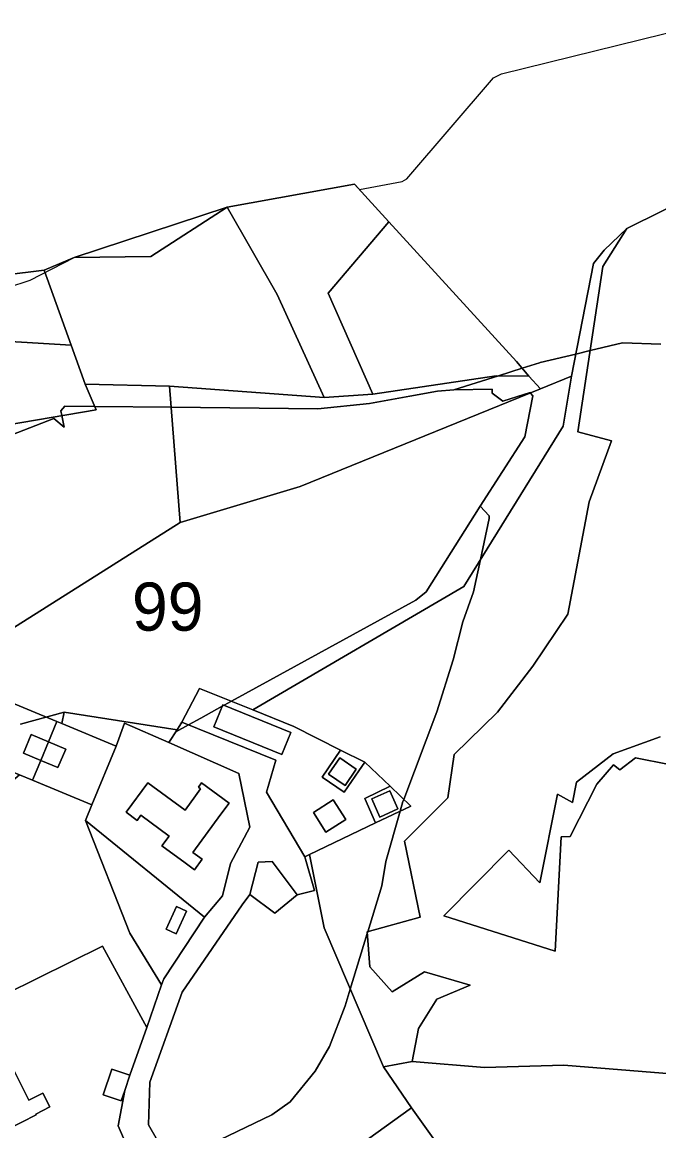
# Model space of a CAD drawing. Extents: x -477304 to -465429, y -1159113 to -1149210.
# Drawn here: x -468029 to -467830.4, y -1152836.1 to -1152490.7 of the extents above; entities that cross this region are included whole.
import ezdxf

# ---------------------------------------------------------------- set-up
doc = ezdxf.new("R2010")
doc.units = 0
for name, color, linetype in [('BPEJ_s', 7, 'Continuous'), ('orna_s', 7, 'Continuous'), ('ostatni_s', 7, 'Continuous'), ('PUPFL_s', 7, 'Continuous'), ('trav_porost_s', 7, 'Continuous')]:
    doc.layers.add(name, color=color, linetype=linetype)

msp = doc.modelspace()

# ---------------------------------------------------------------- linework, layer by layer
at = {"layer": 'BPEJ_s'}
for points in [[(-468033.48, -1152573.41), (-468026.54, -1152571.03), (-468012.75, -1152563.98), (-467965.02, -1152548.38), (-467925.33, -1152541.21), (-467923.82, -1152542.87), (-467910.46, -1152540.32), (-467908.98, -1152539.47), (-467882.04, -1152508.08), (-467879.5, -1152506.81), (-467814.17, -1152490.69), (-467772.17, -1152510.2), (-467763.9, -1152513.39), (-467739.94, -1152525.69), (-467720, -1152534.38), (-467705.15, -1152542.02), (-467662.52, -1152561.53), (-467631.34, -1152576.8)], [(-467965.02, -1152548.38), (-467925.33, -1152541.21), (-467923.82, -1152542.87), (-467910.46, -1152540.32), (-467908.98, -1152539.47), (-467882.04, -1152508.08), (-467879.5, -1152506.81), (-467814.17, -1152490.69), (-467772.17, -1152510.2), (-467763.9, -1152513.39), (-467739.94, -1152525.69), (-467720, -1152534.38), (-467705.15, -1152542.02), (-467662.52, -1152561.53), (-467631.34, -1152576.8)], [(-468033.48, -1152573.41), (-468026.54, -1152571.03), (-468012.75, -1152563.98), (-467965.02, -1152548.38)], [(-467829.86, -1152591.01), (-467841.74, -1152590.59), (-467851.9, -1152593.02), (-467856.34, -1152594.09), (-467867.41, -1152596.74), (-467867.68, -1152596.82), (-467873.03, -1152598.53), (-467880.44, -1152600.88), (-467894.37, -1152605.3), (-467899.43, -1152605.65), (-467908.14, -1152607.21), (-467920.64, -1152609.46), (-467936.76, -1152611.16), (-467982.55, -1152610.67), (-468006.34, -1152610.41), (-468015.66, -1152610.31), (-468016.93, -1152611.8), (-468016.63, -1152613.26), (-468015.87, -1152616.89), (-468019.14, -1152614.17), (-468039.84, -1152622.19)], [(-467951.18, -1152831.1), (-467945.46, -1152827.07), (-467937.61, -1152817.53), (-467933.16, -1152809.89), (-467928.28, -1152797.17), (-467926.68, -1152791.97), (-467921.38, -1152774.68), (-467921.2, -1152774.11), (-467916.82, -1152759.84), (-467915.55, -1152752.2), (-467911.09, -1152736.51), (-467910.25, -1152733.54), (-467909.99, -1152732.85), (-467899.64, -1152705.54), (-467894.55, -1152689.42), (-467891.58, -1152677.55), (-467888.19, -1152668.21), (-467886.05, -1152658.16), (-467883.31, -1152645.31), (-467883.31, -1152644.46), (-467886.13, -1152641.54), (-467872.28, -1152619.86), (-467869.74, -1152607.13), (-467870.45, -1152606.24), (-467870.59, -1152606.07), (-467879.07, -1152608.83), (-467882.46, -1152606.28), (-467882.46, -1152605.01), (-467894.37, -1152605.3), (-467880.44, -1152600.88), (-467873.03, -1152598.53), (-467867.68, -1152596.82), (-467867.41, -1152596.74), (-467856.34, -1152594.09), (-467851.9, -1152593.02), (-467841.74, -1152590.59), (-467829.86, -1152591.01)], [(-468039.84, -1152622.19), (-468019.14, -1152614.17), (-468015.87, -1152616.89), (-468016.63, -1152613.26), (-468016.93, -1152611.8), (-468015.66, -1152610.31), (-468006.34, -1152610.41), (-467982.55, -1152610.67), (-467936.76, -1152611.16), (-467920.64, -1152609.46), (-467908.14, -1152607.21), (-467899.43, -1152605.65), (-467894.37, -1152605.3), (-467882.46, -1152605.01), (-467882.46, -1152606.28), (-467879.07, -1152608.83), (-467870.59, -1152606.07), (-467870.45, -1152606.24), (-467869.74, -1152607.13), (-467872.28, -1152619.86), (-467886.13, -1152641.54), (-467903.04, -1152668.21), (-467906.22, -1152670.76), (-467963.73, -1152702.3), (-467965.99, -1152703.54), (-467966.58, -1152703.86), (-467973.27, -1152707.54), (-467977.12, -1152709.65), (-467981.12, -1152711.84), (-467980.69, -1152711.17), (-468015.86, -1152705.7), (-468029.5, -1152709.38)], [(-468029.5, -1152709.38), (-468015.86, -1152705.7), (-467980.69, -1152711.17), (-467981.12, -1152711.84), (-467977.12, -1152709.65), (-467973.27, -1152707.54), (-467966.58, -1152703.86), (-467965.99, -1152703.54), (-467963.73, -1152702.3), (-467906.22, -1152670.76), (-467903.04, -1152668.21), (-467886.13, -1152641.54), (-467883.31, -1152644.46), (-467883.31, -1152645.31), (-467886.05, -1152658.16), (-467888.19, -1152668.21), (-467891.58, -1152677.55), (-467894.55, -1152689.42), (-467899.64, -1152705.54), (-467909.99, -1152732.85), (-467910.25, -1152733.54), (-467911.09, -1152736.51), (-467915.55, -1152752.2), (-467916.82, -1152759.84), (-467921.2, -1152774.11), (-467921.38, -1152774.68), (-467926.68, -1152791.97), (-467928.28, -1152797.17), (-467933.16, -1152809.89), (-467937.61, -1152817.53), (-467945.46, -1152827.07), (-467951.18, -1152831.1), (-467967.3, -1152838.95)], [(-468030.93, -1152847.44), (-468028.17, -1152847.83), (-468024.99, -1152848.28), (-468021.6, -1152847.86), (-468009.72, -1152848.5), (-467999.54, -1152847.65), (-467993.85, -1152846.55), (-467991.04, -1152846.01), (-467988.51, -1152845.53), (-467983.97, -1152844.12), (-467967.3, -1152838.95), (-467951.18, -1152831.1)]]:
    msp.add_lwpolyline(points, dxfattribs=at)
at = {"layer": 'orna_s'}
for points in [[(-467980.69, -1152711.17), (-467983.28, -1152715.18), (-467997.05, -1152709.13), (-467999.72, -1152716.25), (-468016.6, -1152709.26), (-468015.86, -1152705.7)], [(-467995.44, -1152774.56), (-467985.55, -1152790.68), (-467990.16, -1152803.89), (-468003.91, -1152778.64), (-468054.49, -1152803.5), (-468065.1, -1152809.38), (-468078.35, -1152816.72), (-468086.06, -1152792.35), (-468087.82, -1152790.1), (-468085.14, -1152788.1), (-468081.92, -1152785.23), (-468060.27, -1152769.52), (-468058.95, -1152754.24), (-468071.75, -1152739.32), (-468067.1, -1152738.16), (-468064.14, -1152739.69), (-468049.04, -1152747.49), (-468040.07, -1152730.13), (-468033.38, -1152728.23), (-468029.82, -1152725.22), (-468025.77, -1152726.89), (-468007.29, -1152734.54), (-468009.25, -1152739.47)], [(-467985.55, -1152790.68), (-467995.44, -1152774.56), (-468009.25, -1152739.47), (-467972.14, -1152769.56), (-467984.86, -1152788.73)], [(-467984.1, -1152773.34), (-467980.98, -1152774.78), (-467977.7, -1152767.66), (-467980.82, -1152766.22)]]:
    msp.add_lwpolyline(points, close=True, dxfattribs=at)
for points in [[(-468054.49, -1152803.5), (-468003.91, -1152778.64), (-467990.16, -1152803.89), (-467995.39, -1152818.78), (-468000.99, -1152816.88), (-468003.71, -1152824.89), (-467998.11, -1152826.79), (-467997.02, -1152823.58), (-467999.03, -1152834.62), (-467988.72, -1152858.39), (-468012.82, -1152857.81), (-468017.11, -1152866.39), (-468044.6, -1152859.96)], [(-468033.57, -1152835.67), (-468024.64, -1152831.19), (-468024.77, -1152830.92), (-468020.36, -1152828.71), (-468022.54, -1152824.36), (-468026.92, -1152826.56), (-468033.28, -1152813.9)]]:
    msp.add_lwpolyline(points, dxfattribs=at)
at = {"layer": 'ostatni_s'}
for points in [[(-468009.32, -1152603.49), (-468013.72, -1152591.29), (-468022.12, -1152567.96), (-468012.75, -1152563.98), (-467988.91, -1152563.73), (-467965.02, -1152548.38), (-467949.52, -1152575.59), (-467934.8, -1152607.62), (-467983.06, -1152604.14)], [(-468022.12, -1152567.96), (-468013.72, -1152591.29), (-468056.88, -1152588.74), (-468059.16, -1152572.54)], [(-468026.17, -1152712.69), (-468028.59, -1152718.45), (-468023.21, -1152720.71), (-468025.77, -1152726.89), (-468029.82, -1152725.22), (-468044.33, -1152719.21), (-468036.76, -1152700.92), (-468018.2, -1152708.6), (-468020.82, -1152714.93)], [(-467923.96, -1152723.97), (-467922.17, -1152721.26), (-467914.28, -1152728.77), (-467922.17, -1152732.55), (-467918.83, -1152740.2), (-467939.37, -1152749.99), (-467940.87, -1152750.71), (-467952.83, -1152730.65), (-467949.9, -1152720.62), (-467979.17, -1152708.82), (-467973.65, -1152698.32), (-467957.08, -1152704.97), (-467944.25, -1152710.12), (-467929.71, -1152717.5), (-467935.46, -1152725.95), (-467928.59, -1152730.66)], [(-467969.17, -1152710.21), (-467966.38, -1152703.38), (-467945.22, -1152712.03), (-467948.01, -1152718.86)], [(-467948.01, -1152718.86), (-467945.22, -1152712.03), (-467966.38, -1152703.38), (-467969.17, -1152710.21)], [(-468015.4, -1152717.2), (-468020.82, -1152714.93), (-468018.2, -1152708.6), (-468016.6, -1152709.26), (-467999.72, -1152716.25), (-468007.29, -1152734.54), (-468025.77, -1152726.89), (-468023.21, -1152720.71), (-468017.82, -1152722.97)], [(-468009.25, -1152739.47), (-468007.29, -1152734.54), (-467999.72, -1152716.25), (-467997.05, -1152709.13), (-467983.28, -1152715.18), (-467961.46, -1152724.77), (-467958.01, -1152741.52), (-467964.04, -1152752.84), (-467966.54, -1152762.88), (-467972.14, -1152769.56)], [(-468028.59, -1152718.45), (-468026.17, -1152712.69), (-468020.82, -1152714.93), (-468023.21, -1152720.71)], [(-468017.82, -1152722.97), (-468023.21, -1152720.71), (-468020.82, -1152714.93), (-468015.4, -1152717.2)], [(-467935.46, -1152725.95), (-467929.71, -1152717.5), (-467922.17, -1152721.26), (-467923.96, -1152723.97), (-467928.59, -1152730.66)], [(-467933.44, -1152725), (-467929.91, -1152719.87), (-467924.78, -1152723.4), (-467928.31, -1152728.51)], [(-467928.31, -1152728.51), (-467924.78, -1152723.4), (-467929.91, -1152719.87), (-467933.44, -1152725)], [(-467978.2, -1152736.17), (-467974.94, -1152731.72), (-467973.36, -1152729.56), (-467974.02, -1152729.07), (-467973.05, -1152727.74), (-467964.48, -1152734.01), (-467967.03, -1152737.5), (-467975.73, -1152749.39), (-467972.86, -1152751.49), (-467975.27, -1152754.78), (-467978.14, -1152752.68), (-467985.44, -1152747.35), (-467983.19, -1152744.28), (-467992, -1152737.83), (-467993.14, -1152739.39), (-467996.57, -1152736.87), (-467989.83, -1152727.66)], [(-467967.03, -1152737.5), (-467964.48, -1152734.01), (-467973.05, -1152727.74), (-467974.02, -1152729.07), (-467973.36, -1152729.56), (-467974.94, -1152731.72), (-467978.2, -1152736.17), (-467989.83, -1152727.66), (-467996.57, -1152736.87), (-467993.14, -1152739.39), (-467992, -1152737.83), (-467983.19, -1152744.28), (-467985.44, -1152747.35), (-467978.14, -1152752.68), (-467975.27, -1152754.78), (-467972.86, -1152751.49), (-467975.73, -1152749.39)], [(-467914.28, -1152728.77), (-467907.8, -1152734.94), (-467918.83, -1152740.2), (-467922.17, -1152732.55)], [(-467919.98, -1152732.72), (-467914.33, -1152730.2), (-467911.79, -1152735.85), (-467917.42, -1152738.38)], [(-467919.98, -1152732.72), (-467917.42, -1152738.38), (-467911.79, -1152735.85), (-467914.33, -1152730.2)], [(-467938.17, -1152736.98), (-467931.97, -1152733.02), (-467928.09, -1152739.09), (-467934.29, -1152743.05)], [(-467934.29, -1152743.05), (-467928.09, -1152739.09), (-467931.97, -1152733.02), (-467938.17, -1152736.98)], [(-467951, -1152752.23), (-467943.2, -1152762.59), (-467950.23, -1152768.34), (-467958.02, -1152762.5), (-467955.35, -1152752.4)], [(-467980.82, -1152766.22), (-467977.7, -1152767.66), (-467980.98, -1152774.78), (-467984.1, -1152773.34)], [(-468036.95, -1152828.92), (-468038.97, -1152829.94), (-468039.35, -1152829.18), (-468041.51, -1152830.27), (-468042.64, -1152828.02), (-468040.48, -1152826.94), (-468040.89, -1152826.13), (-468038.86, -1152825.11), (-468042.24, -1152818.39), (-468033.28, -1152813.9), (-468026.92, -1152826.56), (-468022.54, -1152824.36), (-468020.36, -1152828.71), (-468024.77, -1152830.92), (-468024.64, -1152831.19), (-468033.57, -1152835.67)], [(-467997.02, -1152823.58), (-467998.11, -1152826.79), (-468003.71, -1152824.89), (-468000.99, -1152816.88), (-467995.39, -1152818.78)]]:
    msp.add_lwpolyline(points, close=True, dxfattribs=at)
msp.add_lwpolyline([(-467988.72, -1152858.39), (-467999.03, -1152834.62), (-467997.02, -1152823.58), (-467995.39, -1152818.78), (-467990.16, -1152803.89), (-467985.55, -1152790.68), (-467984.86, -1152788.73), (-467972.14, -1152769.56), (-467966.54, -1152762.88), (-467964.04, -1152752.84), (-467958.01, -1152741.52), (-467961.46, -1152724.77), (-467983.28, -1152715.18), (-467980.69, -1152711.17), (-467979.17, -1152708.82), (-467949.9, -1152720.62), (-467952.83, -1152730.65), (-467940.87, -1152750.71), (-467937.79, -1152761.27), (-467943.2, -1152762.59), (-467951, -1152752.23), (-467955.35, -1152752.4), (-467958.02, -1152762.5), (-467960.39, -1152765.67), (-467979.14, -1152792.95), (-467989.2, -1152820.94), (-467989.62, -1152834.31), (-467973.62, -1152862.11)], dxfattribs=at)
at = {"layer": 'PUPFL_s'}
for points in [[(-467626.4, -1152601.02), (-467687.76, -1152608.38), (-467703.77, -1152604.47), (-467708.86, -1152588.99), (-467722.23, -1152567.06), (-467741.68, -1152545.13), (-467770.69, -1152535.98), (-467785.17, -1152536.21), (-467806.64, -1152538.24), (-467840.38, -1152555.03), (-467847.49, -1152561.78), (-467850.79, -1152565.88), (-467857.7, -1152600.97), (-467867.33, -1152604.98), (-467870.98, -1152600.95), (-467874.84, -1152596.39), (-467914.64, -1152552.89), (-467925.33, -1152541.21), (-467965.02, -1152548.38), (-468012.75, -1152563.98), (-468022.12, -1152567.96), (-468059.16, -1152572.54)], [(-467825.31, -1152818.43), (-467860.1, -1152815.7), (-467884.77, -1152816.36), (-467907.32, -1152814.53), (-467905.42, -1152804.25), (-467899.69, -1152795.12), (-467889.33, -1152790.73), (-467903.53, -1152786.58), (-467913.56, -1152792.8), (-467920.53, -1152785), (-467921.42, -1152774.17), (-467904.88, -1152769.57), (-467909.79, -1152745.84), (-467896.25, -1152732.4), (-467894.3, -1152718.84), (-467880.73, -1152705.69), (-467869.72, -1152691.38), (-467858.81, -1152675.12), (-467852.18, -1152640.11), (-467845.19, -1152621.11), (-467855.72, -1152618.37), (-467847.95, -1152566.78), (-467840.38, -1152555.03), (-467806.64, -1152538.24)], [(-467827.2, -1152721.95), (-467837.75, -1152719.92), (-467842.6, -1152723.69), (-467844.59, -1152722.12), (-467849.77, -1152728.13), (-467858.13, -1152744.47), (-467860.89, -1152744.56), (-467862.79, -1152780.15), (-467897.54, -1152769.11), (-467877.22, -1152748.71), (-467867.52, -1152758.83), (-467862.01, -1152731.28), (-467857.32, -1152733.81), (-467856.08, -1152727.47), (-467844.65, -1152718.63), (-467830.02, -1152713.32)], [(-467830.02, -1152713.32), (-467844.65, -1152718.63), (-467856.08, -1152727.47), (-467857.32, -1152733.81), (-467862.01, -1152731.28), (-467867.52, -1152758.83), (-467877.22, -1152748.71), (-467897.54, -1152769.11), (-467862.79, -1152780.15), (-467860.89, -1152744.56), (-467858.13, -1152744.47), (-467849.77, -1152728.13), (-467844.59, -1152722.12), (-467842.6, -1152723.69), (-467837.75, -1152719.92), (-467827.2, -1152721.95)], [(-467889.93, -1152853.73), (-467907.53, -1152828.93), (-467916.34, -1152816.19), (-467907.32, -1152814.53), (-467884.77, -1152816.36), (-467860.1, -1152815.7), (-467825.31, -1152818.43)]]:
    msp.add_lwpolyline(points, dxfattribs=at)
for points in [[(-467894.3, -1152718.84), (-467896.25, -1152732.4), (-467909.79, -1152745.84), (-467904.88, -1152769.57), (-467921.42, -1152774.17), (-467920.53, -1152785), (-467913.56, -1152792.8), (-467903.53, -1152786.58), (-467889.33, -1152790.73), (-467899.69, -1152795.12), (-467905.42, -1152804.25), (-467907.32, -1152814.53), (-467916.34, -1152816.19), (-467934.82, -1152772.91), (-467939.37, -1152749.99), (-467918.83, -1152740.2), (-467907.8, -1152734.94), (-467914.28, -1152728.77), (-467922.17, -1152721.26), (-467929.71, -1152717.5), (-467944.25, -1152710.12), (-467957.08, -1152704.97), (-467891.22, -1152666.5), (-467860.3, -1152616.6), (-467857.7, -1152600.97), (-467850.79, -1152565.88), (-467847.49, -1152561.78), (-467840.38, -1152555.03), (-467847.95, -1152566.78), (-467855.72, -1152618.37), (-467845.19, -1152621.11), (-467852.18, -1152640.11), (-467858.81, -1152675.12), (-467869.72, -1152691.38), (-467880.73, -1152705.69)], [(-468053.92, -1152609.75), (-468056.88, -1152588.74), (-468013.72, -1152591.29), (-468009.32, -1152603.49), (-468005.9, -1152611.43), (-468052.96, -1152619.46)], [(-467857.7, -1152600.97), (-467860.3, -1152616.6), (-467891.22, -1152666.5), (-467957.08, -1152704.97), (-467973.65, -1152698.32), (-467979.17, -1152708.82), (-467980.69, -1152711.17), (-468015.86, -1152705.7), (-468016.6, -1152709.26), (-468018.2, -1152708.6), (-468036.76, -1152700.92), (-468044.33, -1152719.21), (-468029.82, -1152725.22), (-468033.38, -1152728.23), (-468040.07, -1152730.13), (-468038.42, -1152726.93), (-468053.52, -1152719.13), (-468068.62, -1152711.32), (-468063.36, -1152699.32), (-467979.73, -1152646.63), (-467942.32, -1152635.38), (-467867.33, -1152604.98)], [(-467870.98, -1152600.95), (-467867.33, -1152604.98), (-467942.32, -1152635.38), (-467979.73, -1152646.63), (-467983.06, -1152604.14), (-467934.8, -1152607.62), (-467919.6, -1152606.64), (-467881.2, -1152600.87)], [(-467979.73, -1152646.63), (-468063.36, -1152699.32), (-468050.32, -1152632.41), (-468052.96, -1152619.46), (-468005.9, -1152611.43), (-468009.32, -1152603.49), (-467983.06, -1152604.14)], [(-467958.02, -1152762.5), (-467950.23, -1152768.34), (-467943.2, -1152762.59), (-467937.79, -1152761.27), (-467940.87, -1152750.71), (-467939.37, -1152749.99), (-467934.82, -1152772.91), (-467916.34, -1152816.19), (-467907.53, -1152828.93), (-467926.5, -1152842.58), (-467970.57, -1152869.49), (-467973.7, -1152873.12), (-467971.75, -1152888.14), (-467975.69, -1152885.82), (-467982.29, -1152883.09), (-467975.24, -1152874.91), (-467973.62, -1152862.11), (-467989.62, -1152834.31), (-467989.2, -1152820.94), (-467979.14, -1152792.95), (-467960.39, -1152765.67)], [(-467911.7, -1152885.63), (-467922.35, -1152846.39), (-467926.5, -1152842.58), (-467907.53, -1152828.93), (-467889.93, -1152853.73), (-467887.88, -1152864.44), (-467888.02, -1152867.88)]]:
    msp.add_lwpolyline(points, close=True, dxfattribs=at)
at = {"layer": 'trav_porost_s'}
for points in [[(-467914.64, -1152552.89), (-467933.59, -1152575.15), (-467919.6, -1152606.64), (-467934.8, -1152607.62), (-467949.52, -1152575.59), (-467965.02, -1152548.38), (-467925.33, -1152541.21)], [(-468012.75, -1152563.98), (-467965.02, -1152548.38), (-467988.91, -1152563.73)], [(-467881.2, -1152600.87), (-467919.6, -1152606.64), (-467933.59, -1152575.15), (-467914.64, -1152552.89), (-467874.84, -1152596.39), (-467870.98, -1152600.95)]]:
    msp.add_lwpolyline(points, close=True, dxfattribs=at)

# ---------------------------------------------------------------- texts
at = {"layer": 'BPEJ_s'}
msp.add_text('99', height=15, dxfattribs=at).set_placement((-467994.75, -1152680.3))

doc.saveas('drawing.dxf')
